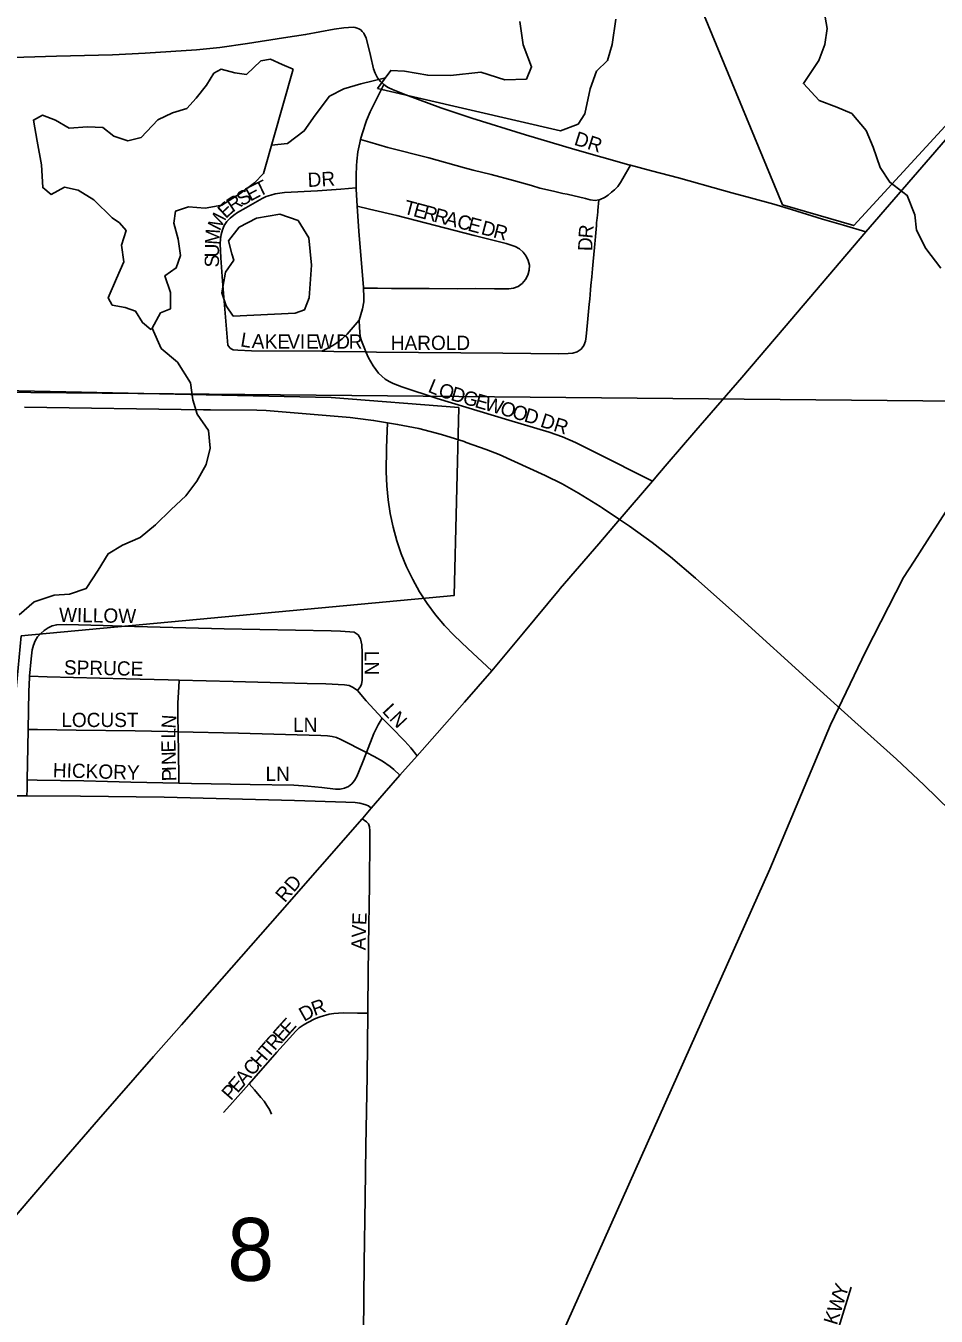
# Model space of a CAD drawing. Extents: x 1874609 to 2204689, y 815661 to 1281160.
# Drawn here: x 2020547 to 2023744, y 1048482 to 1053013 of the extents above; entities that cross this region are included whole.
import ezdxf

# ---------------------------------------------------------------- set-up
doc = ezdxf.new("R2010")
doc.units = 0
for name, color, linetype in [('GM_X_City_Street', 7, 'Continuous'), ('GM_X_City_Street_Text', 7, 'Continuous'), ('GM_X_Corporation', 7, 'Continuous'), ('GM_X_Minor_Lake', 7, 'Continuous'), ('GM_X_Minor_River', 7, 'Continuous'), ('GM_X_Rail_Line', 7, 'Continuous'), ('GM_X_Section', 7, 'Continuous'), ('GM_X_Section_Text', 7, 'Continuous'), ('GM_X_State_Route', 7, 'Continuous'), ('GM_X_Township_Road', 7, 'Continuous'), ('GM_X_US_Route', 7, 'Continuous')]:
    doc.layers.add(name, color=color, linetype=linetype)

msp = doc.modelspace()

# ---------------------------------------------------------------- linework, layer by layer
at = {"layer": 'GM_X_City_Street'}
for points in [[(2020424.2, 1052899.5), (2020654.1, 1052906.3), (2020851.1, 1052911.9), (2020966, 1052916.8), (2021146.5, 1052928.8), (2021228.4, 1052936.9), (2021325.5, 1052950.8), (2021451.9, 1052971.1), (2021529.5, 1052982.8), (2021629.8, 1053001.6), (2021663.3, 1053006.1), (2021680.1, 1053007.7), (2021697, 1053008.1), (2021704.2, 1053007.1), (2021710.5, 1053005.2), (2021716.8, 1053002.8), (2021723, 1052999.5), (2021728.7, 1052993.7), (2021733.9, 1052987.4), (2021738, 1052979.3), (2021742.2, 1052971.1), (2021757, 1052909.5), (2021768.3, 1052862.5), (2021773.8, 1052846.5), (2021781.8, 1052831.1), (2021792.7, 1052817.7), (2021804, 1052807.7)], [(2021722.8, 1052613.7), (2021728.2, 1052634.3), (2021743.6, 1052680.9), (2021756.2, 1052711), (2021785.3, 1052769.9), (2021804, 1052807.7)], [(2021804, 1052807.7), (2021813.9, 1052800.6), (2021819.9, 1052796.9), (2021835, 1052789.5), (2021881.1, 1052771.2), (2022004.4, 1052725.5), (2022113.6, 1052689.1), (2022302, 1052630.7), (2022475.2, 1052579), (2022664.7, 1052524.9), (2022670.5, 1052523.4)], [(2021707.2, 1052443.9), (2021706.7, 1052489.2), (2021708.2, 1052521.8), (2021709.5, 1052538.2), (2021713.4, 1052570.6), (2021719.8, 1052602.6), (2021722.8, 1052613.7)], [(2022559.2, 1052402.5), (2022546.1, 1052400.4), (2022528.8, 1052402.5), (2022512.7, 1052406.5), (2022448.8, 1052421.8), (2022432.8, 1052424.8), (2022400.2, 1052432.6), (2022352.6, 1052443.6), (2022322.5, 1052452.6), (2022259.5, 1052469.6), (2022180.9, 1052491.7), (2022118.2, 1052506.3), (2022088, 1052514.9), (2021962.2, 1052549.4), (2021818.7, 1052585.8), (2021755.4, 1052604.2), (2021722.8, 1052613.7)], [(2022670.5, 1052523.4), (2022643.8, 1052477.6), (2022635.5, 1052463.3), (2022625.8, 1052449.3), (2022614.7, 1052437.7), (2022603.6, 1052429.2), (2022591.7, 1052419.1), (2022579, 1052410.1), (2022563.6, 1052403.2), (2022559.2, 1052402.5)], [(2022670.5, 1052523.4), (2022744.2, 1052504.2), (2022839.3, 1052479.1), (2022997.4, 1052434.9), (2023026.2, 1052427.1)], [(2021255.9, 1051892), (2021237.3, 1052116.6), (2021234.4, 1052165.9), (2021232.1, 1052198.8), (2021229.7, 1052248.2), (2021230.3, 1052264.7), (2021232.7, 1052281), (2021237.6, 1052296.7), (2021244.1, 1052311.8), (2021253.2, 1052325.6), (2021264.4, 1052337.7), (2021277.1, 1052348.1), (2021290.8, 1052357.3), (2021319.1, 1052374.3), (2021376.5, 1052406.9), (2021391.5, 1052413.7), (2021407.1, 1052419.1), (2021423.1, 1052423.1), (2021439.3, 1052425.9), (2021455.7, 1052427.6), (2021571.1, 1052434.4), (2021653.3, 1052440.1), (2021707.2, 1052443.9)], [(2021711.1, 1052379.5), (2021707.2, 1052440), (2021707.2, 1052443.9)], [(2021741.6, 1051868.1), (2021778.6, 1051867.7), (2022222, 1051863.9), (2022419.1, 1051861.6), (2022451.9, 1051862.1), (2022468.2, 1051863.5), (2022483.8, 1051868.4), (2022497, 1051878), (2022507.3, 1051890.8), (2022512.9, 1051906.1), (2022515.3, 1051922.3), (2022519.2, 1051971), (2022525.9, 1052036.3), (2022527.6, 1052052.9), (2022530.6, 1052085.6), (2022531.9, 1052101.5), (2022534.5, 1052131.8), (2022535.9, 1052146.1), (2022537.2, 1052159.8), (2022539.5, 1052186), (2022544, 1052235.2), (2022545.1, 1052247.3), (2022546.2, 1052259.8), (2022547.3, 1052272.9), (2022548.5, 1052286.2), (2022549.8, 1052299.4), (2022550.9, 1052311.5), (2022551.8, 1052321.5), (2022552.7, 1052330.3), (2022553.5, 1052338), (2022554.6, 1052349.7), (2022555.6, 1052359.4), (2022556.1, 1052365.3), (2022559.2, 1052402.5)], [(2023026.2, 1052427.1), (2023092.5, 1052409.3), (2023173.6, 1052387.2)], [(2021732.5, 1052092.3), (2021781.7, 1052091.8), (2021831.2, 1052091.3), (2021963.1, 1052091), (2022061.8, 1052089.9), (2022127.4, 1052090.4), (2022193.5, 1052089.6), (2022243, 1052089.6), (2022260.1, 1052091.5), (2022276.6, 1052098.3), (2022290.7, 1052108.8), (2022302.1, 1052122.2), (2022310.2, 1052137.8), (2022314.9, 1052154.7), (2022315.6, 1052172.5), (2022311.8, 1052189.6), (2022304.4, 1052204.2), (2022294, 1052218.2), (2022280.9, 1052229.7), (2022265.5, 1052238.2), (2022233.6, 1052248.5), (2022121.8, 1052277.5), (2021850, 1052347), (2021753.5, 1052369.6), (2021711.1, 1052379.5)], [(2021732.5, 1052092.3), (2021732.5, 1052093.9), (2021716.7, 1052291.8), (2021711.1, 1052379.5)], [(2021718.2, 1051980), (2021728.9, 1052019.7), (2021733.6, 1052043.9), (2021733.8, 1052060.7), (2021732.5, 1052092.3)], [(2021586.8, 1051870.2), (2021610.5, 1051883), (2021624.9, 1051890.8), (2021638.9, 1051899.5), (2021658.1, 1051913.5), (2021675.3, 1051930.7), (2021718.2, 1051980)], [(2021741.6, 1051868.1), (2021737.4, 1051877.3), (2021725.4, 1051907.4), (2021721.1, 1051922.7), (2021718.3, 1051954), (2021718.2, 1051980)], [(2021255.9, 1051892), (2021263.4, 1051882.9), (2021268.4, 1051879.1), (2021275.3, 1051875.9), (2021291, 1051873.8), (2021339.1, 1051872.1), (2021586.8, 1051870.2)], [(2021586.8, 1051870.2), (2021629.2, 1051869.8), (2021741.6, 1051868.1)], [(2022748, 1051414.6), (2022712.4, 1051432.3), (2022580.2, 1051498), (2022477.1, 1051549.4), (2022431.8, 1051569.3), (2022385.1, 1051585.8), (2022243.4, 1051628.1), (2021992, 1051704.5), (2021867.2, 1051744.9), (2021837.2, 1051757), (2021823, 1051764.3), (2021809.5, 1051772.8), (2021797.2, 1051782.6), (2021786, 1051793.9), (2021775.9, 1051806.4), (2021766.7, 1051819.5), (2021758.3, 1051833.3), (2021750.9, 1051847.5), (2021741.6, 1051868.1)], [(2020560, 1050728.9), (2020565.6, 1050789.8), (2020569.6, 1050822.3), (2020573.4, 1050838.2), (2020579.6, 1050853.3), (2020588.3, 1050867), (2020599.2, 1050879.2), (2020611.5, 1050890), (2020625, 1050899.2), (2020639.8, 1050906.3), (2020655.5, 1050910), (2020688.2, 1050911.3), (2020819, 1050907.4), (2020884.3, 1050905.2), (2021243.9, 1050896), (2021619.8, 1050888.4), (2021652.4, 1050887.3), (2021684.6, 1050885.4), (2021700.6, 1050883.4), (2021714, 1050874.5), (2021722, 1050860.4), (2021727.3, 1050839.8), (2021728.2, 1050811.9), (2021728.1, 1050763), (2021727.9, 1050714), (2021725.7, 1050701.3), (2021722.3, 1050693.2), (2021712.1, 1050679.1)], [(2020555.2, 1050542.5), (2020557.4, 1050675.8), (2020559.6, 1050724.8), (2020560, 1050728.9)], [(2020560, 1050728.9), (2020621.5, 1050727.3), (2020899.7, 1050720.2), (2021046.5, 1050716.4), (2021085.1, 1050715.5)], [(2021081.7, 1050534.1), (2021080.9, 1050586.4), (2021081.2, 1050635.7), (2021083.8, 1050690.5), (2021085.1, 1050715.5)], [(2021085.1, 1050715.5), (2021274.8, 1050710.8), (2021535.3, 1050704.1), (2021600.5, 1050702.4), (2021665.9, 1050699), (2021682, 1050696.3), (2021696.8, 1050689.9), (2021712.1, 1050679.1)], [(2021921, 1050449.7), (2022087.6, 1050637.9), (2022183.2, 1050748.1)], [(2021712.1, 1050679.1), (2021742.1, 1050642.8), (2021799, 1050581.9)], [(2021743.4, 1050461.1), (2021769.7, 1050528.2), (2021784.2, 1050558.9), (2021799, 1050581.9)], [(2021799, 1050581.9), (2021830.4, 1050549.9), (2021877.9, 1050501.5), (2021899.4, 1050477.1), (2021921, 1050449.7)], [(2020552, 1050365.5), (2020554.1, 1050479.7), (2020555.2, 1050542.5)], [(2020555.2, 1050542.5), (2020588.4, 1050542.1), (2020723.9, 1050540.2), (2020931.5, 1050537.3), (2021046.2, 1050534.9), (2021081.7, 1050534.1)], [(2021081.7, 1050534.1), (2021293.5, 1050529.2), (2021583.5, 1050521.1), (2021606.1, 1050519.5), (2021622.5, 1050517.7), (2021638.3, 1050513.5), (2021653.5, 1050507.2), (2021743.4, 1050461.1)], [(2021084.1, 1050353.3), (2021083.8, 1050377.9), (2021081.7, 1050534.1)], [(2021084.1, 1050353.3), (2021128.9, 1050352.3), (2021335.4, 1050348.9), (2021488, 1050346.3), (2021537.1, 1050343.6), (2021586.4, 1050338.5), (2021635.1, 1050332.7), (2021650.9, 1050332.9), (2021665.9, 1050335.8), (2021679.8, 1050342), (2021691.9, 1050351.3), (2021701.6, 1050363.2), (2021709.2, 1050376.9), (2021728.3, 1050422.6), (2021743.4, 1050461.1)], [(2021743.4, 1050461.1), (2021770.6, 1050447.1), (2021799.2, 1050430.9), (2021826.2, 1050412), (2021839.1, 1050401.7), (2021860.7, 1050381.5)], [(2021860.7, 1050381.5), (2021870.3, 1050392.4), (2021921, 1050449.7)], [(2020550.9, 1050308.6), (2020551.3, 1050332.6), (2020552, 1050365.5)], [(2020552, 1050365.5), (2020586.9, 1050364.6), (2020668.9, 1050362.5), (2020751.2, 1050362), (2020833.4, 1050359.6), (2020915.6, 1050357.2), (2021084.1, 1050353.3)], [(2021760.2, 1050265.3), (2021805.5, 1050318.5), (2021860.7, 1050381.5)], [(2019944.8, 1050159.8), (2020023.2, 1050157.7), (2020088.4, 1050157), (2020120.7, 1050158.7), (2020152.6, 1050163.1), (2020183.8, 1050170.9), (2020198.9, 1050176.1), (2020213.6, 1050182.3), (2020241.9, 1050197.6), (2020282.4, 1050224.6), (2020335.7, 1050262.9), (2020364.4, 1050279.7), (2020379.5, 1050286.8), (2020394.9, 1050293), (2020410.8, 1050298.2), (2020426.9, 1050302.5), (2020448.7, 1050306.3), (2020476.4, 1050308.7), (2020550.9, 1050308.6)], [(2020550.9, 1050308.6), (2020738.4, 1050308.3), (2021032.9, 1050304.3), (2021490.9, 1050293.2), (2021671, 1050287.1), (2021703.8, 1050285.1), (2021720.2, 1050283.1), (2021737.2, 1050279.2), (2021750.1, 1050273.6), (2021760.2, 1050265.3)], [(2021728.7, 1050228.4), (2021731.1, 1050231.1), (2021760.2, 1050265.3)], [(2020476.5, 1048795.1), (2020512.7, 1048836.8), (2020651.5, 1048998.5), (2020801.7, 1049171.9), (2020995.9, 1049393.9), (2021093.2, 1049504.7), (2021201.4, 1049627.8), (2021439.1, 1049898.6), (2021579.7, 1050058.7), (2021728.7, 1050228.4)], [(2021748.3, 1049545.5), (2021748.6, 1049570.2), (2021750.9, 1049783.4), (2021753.7, 1049996.6), (2021754.6, 1050160.6), (2021754.9, 1050185.8), (2021753.9, 1050200.6), (2021750.7, 1050210.7), (2021743.8, 1050218), (2021735.4, 1050223.9), (2021728.7, 1050228.4)], [(2021331, 1049297.5), (2021428.4, 1049408.8), (2021495, 1049482.9), (2021507.5, 1049493.9), (2021521, 1049503.5), (2021535.2, 1049512.2), (2021564.7, 1049527.4), (2021580.2, 1049533.3), (2021612.3, 1049541.8), (2021628.7, 1049544.6), (2021661.9, 1049546.9), (2021711.7, 1049546.1), (2021748.3, 1049545.5)], [(2021727.7, 1047997), (2021731, 1048225.1), (2021732.9, 1048422.1), (2021735.5, 1048668), (2021738.3, 1048897.7), (2021740.7, 1049078.2), (2021745.3, 1049324.2), (2021748.3, 1049545.5)], [(2021241.6, 1049196.8), (2021263.4, 1049221.9), (2021329.8, 1049296.3), (2021331, 1049297.5)], [(2021410.3, 1049191.1), (2021402.6, 1049206.9), (2021393.8, 1049222), (2021383.8, 1049236.3), (2021372.8, 1049250), (2021349.7, 1049276.3), (2021331, 1049297.5)], [(2023242.3, 1047925.1), (2023271.5, 1048021.9), (2023317.3, 1048178.6), (2023362.7, 1048318.3), (2023406.5, 1048458.8), (2023445.8, 1048583.3)]]:
    msp.add_lwpolyline(points, dxfattribs=at)
at = {"layer": 'GM_X_Corporation'}
msp.add_lwpolyline([(2018519.9, 1051051.6), (2019028, 1051083.3), (2019027.9, 1050375.6), (2020484.5, 1050384.2), (2020531.1, 1050870.5), (2022051.5, 1051012.9), (2022067.6, 1051672.4), (2021619.4, 1051707.9), (2018931.4, 1051765.5), (2018931.4, 1052159.2), (2019381.6, 1052159.2), (2019381.6, 1052878.4), (2019381.7, 1054045), (2021362.5, 1054044.9), (2021362.5, 1054126.9), (2022051.1, 1054248.3), (2022051.2, 1054448.4), (2022351.3, 1054448.4), (2023204.1, 1052384.8), (2023455, 1052311.8), (2023909.4, 1052806.3)], dxfattribs=at)
at = {"layer": 'GM_X_Minor_Lake'}
for points in [[(2022282.1, 1053028.5), (2022293.7, 1052946.1), (2022323.4, 1052869.7), (2022305.1, 1052825.6), (2022229, 1052824.1), (2022144.9, 1052850.8), (2022038.7, 1052839.4), (2021958.6, 1052839.9), (2021876.5, 1052854.5), (2021828.4, 1052856.8), (2021782, 1052792.9)], [(2022424.3, 1052644.3), (2022486.6, 1052667.9), (2022510.8, 1052703.9), (2022529.3, 1052792.1), (2022551.7, 1052854.2), (2022589.9, 1052892.1), (2022606.3, 1052948.1), (2022618.8, 1053036.3)], [(2021485.8, 1052861), (2021447.8, 1052877.3), (2021405.9, 1052895.7), (2021371.8, 1052889.9), (2021321.4, 1052842), (2021281.4, 1052848.3), (2021233.4, 1052860.7), (2021207.3, 1052846.8), (2021181, 1052804.8), (2021144.7, 1052758.9), (2021112.4, 1052723), (2021062.3, 1052707.2), (2021010.1, 1052683.5), (2020951.6, 1052621.6), (2020905.5, 1052609.9), (2020855.5, 1052626.3), (2020817.6, 1052656.6), (2020763.5, 1052659), (2020699.3, 1052653.4), (2020651.4, 1052681.8), (2020605.4, 1052700.1), (2020573.3, 1052682.3), (2020586.9, 1052607.9), (2020602.5, 1052525.6), (2020606.1, 1052445.3), (2020636, 1052421), (2020682.2, 1052446.8), (2020730.3, 1052436.4), (2020786.2, 1052401.9), (2020850, 1052339.3), (2020875.9, 1052321.1), (2020899.8, 1052294.9), (2020883.5, 1052242.8), (2020891.2, 1052184.5), (2020864.9, 1052126.5), (2020836.5, 1052058.5), (2020850.3, 1052032.3), (2020896.4, 1052023.9), (2020932.4, 1052011.7), (2020956.2, 1051971.4), (2020986.1, 1051947.1), (2020990.2, 1051951.1), (2021020.5, 1052005.1), (2021054.6, 1052018.9), (2021054.9, 1052077.1), (2021035.2, 1052135.4), (2021075.4, 1052163.3), (2021089.7, 1052207.3), (2021082, 1052263.6), (2021066.2, 1052319.9), (2021072.5, 1052362), (2021118.6, 1052377.7), (2021176.7, 1052373.3), (2021234.9, 1052383), (2021299.2, 1052424.7), (2021349.5, 1052462.5), (2021381.7, 1052494.4)], [(2021381.7, 1052494.4), (2021485.8, 1052861)], [(2021782, 1052792.9), (2022424.3, 1052644.3)], [(2021493.3, 1052004.1), (2021525.4, 1052015.9), (2021541.7, 1052057.9), (2021550.3, 1052172.3), (2021540.8, 1052268.6), (2021503.1, 1052329.1), (2021439.1, 1052351.6), (2021356.9, 1052338.1), (2021296.6, 1052306.3), (2021258.3, 1052258.4), (2021270, 1052212.2), (2021277.9, 1052190.1), (2021247.7, 1052148.1), (2021235.3, 1052075.9), (2021251, 1052029.7), (2021274.9, 1051993.4)], [(2021274.9, 1051993.4), (2021493.3, 1052004.1)]]:
    msp.add_lwpolyline(points, dxfattribs=at)
at = {"layer": 'GM_X_Minor_River'}
for points in [[(2023761, 1052161.9), (2023708.3, 1052231.8), (2023675.6, 1052295.8), (2023669.2, 1052349.9), (2023642.5, 1052417.9), (2023582, 1052463.7), (2023547.4, 1052515.6), (2023522.8, 1052587.7), (2023498.2, 1052645.7), (2023447.6, 1052705.6), (2023395.2, 1052727.2), (2023332.9, 1052750.9), (2023278.2, 1052810.7), (2023331.7, 1052891.4), (2023353.3, 1052947.7), (2023360.9, 1053004), (2023350.3, 1053064.1)], [(2021809.8, 1052831.1), (2021724, 1052809.3), (2021663.8, 1052791.6), (2021613.6, 1052765.9), (2021563.1, 1052700), (2021524.8, 1052644), (2021466.4, 1052600.3), (2021409.9, 1052593.7)], [(2020990.2, 1051951.1), (2021021.8, 1051880.6), (2021079.7, 1051832.1), (2021125.4, 1051759.6), (2021133.1, 1051699.3), (2021148.9, 1051649), (2021188.6, 1051592.6), (2021194.3, 1051530.3), (2021180, 1051472.2), (2021147.6, 1051414.2), (2021109.3, 1051362.3), (2021056.9, 1051314.5), (2021002.5, 1051260.6), (2020948.2, 1051216.8), (2020886, 1051189.1), (2020835.7, 1051159.4), (2020801.4, 1051101.4), (2020758.9, 1051037.4), (2020700.7, 1051017.8), (2020646.6, 1051014.1), (2020576.4, 1050990.5), (2020524, 1050944.6)]]:
    msp.add_lwpolyline(points, dxfattribs=at)
at = {"layer": 'GM_X_Rail_Line'}
for points in [[(2023666.5, 1051133.3), (2023776.6, 1051304.8), (2023877.2, 1051463.9)], [(2021932.3, 1047305.3), (2023160.6, 1050051.7), (2023373.3, 1050558.2), (2023496.8, 1050817.3), (2023629.9, 1051076.3), (2023666.5, 1051133.3)]]:
    msp.add_lwpolyline(points, dxfattribs=at)
at = {"layer": 'GM_X_Section'}
for points in [[(2023576.1, 1056982.1), (2024428.5, 1056977.8), (2024449.5, 1051689), (2019058.5, 1051739.8), (2019059.5, 1057018.6)], [(2024449.5, 1051689), (2024387.7, 1046393.6), (2019020.7, 1046448.2), (2019058.5, 1051739.8)]]:
    msp.add_lwpolyline(points, close=True, dxfattribs=at)
at = {"layer": 'GM_X_State_Route'}
for points in [[(2023497.4, 1052290.1), (2023791.9, 1052630.8)], [(2022799.7, 1051474.7), (2022900.6, 1051592.1), (2023061.3, 1051778), (2023210.1, 1051952.7), (2023497.4, 1052290.1)], [(2021817.4, 1051619), (2021814.8, 1051561.9), (2021813.3, 1051529.5), (2021812.9, 1051447.1), (2021814.9, 1051398), (2021819.4, 1051349), (2021826.6, 1051300.4), (2021836.6, 1051252.2), (2021849.6, 1051204.9), (2021865.7, 1051158.4), (2021884.3, 1051112.9), (2021905.7, 1051068.6), (2021929.7, 1051025.8), (2021956.4, 1050984.5), (2021985.7, 1050945.1), (2022017.5, 1050907.6), (2022051.6, 1050872.1), (2022099.4, 1050827), (2022183.2, 1050748.1)], [(2022634.3, 1051281.9), (2022748, 1051414.6), (2022772.4, 1051443), (2022799.7, 1051474.7)], [(2022424, 1051036.7), (2022559.2, 1051194.3), (2022632.3, 1051279.5), (2022634.3, 1051281.9)], [(2022183.2, 1050748.1), (2022294.9, 1050881.2), (2022420.5, 1051032.6), (2022424, 1051036.7)]]:
    msp.add_lwpolyline(points, dxfattribs=at)
at = {"layer": 'GM_X_Township_Road'}
msp.add_lwpolyline([(2023173.6, 1052387.2), (2023236.6, 1052368.3), (2023344.7, 1052334.8), (2023418.8, 1052313.2), (2023497.4, 1052290.1)], dxfattribs=at)
at = {"layer": 'GM_X_US_Route'}
for points in [[(2020542.8, 1051673.9), (2021170.7, 1051664.9)], [(2021170.7, 1051664.9), (2021195.4, 1051664.6), (2021358.2, 1051663.3), (2021390.8, 1051662.4), (2021686.4, 1051637.9), (2021749.6, 1051629.7)], [(2021749.6, 1051629.7), (2021768.1, 1051627.3), (2021817.4, 1051619)], [(2021817.4, 1051619), (2021852.9, 1051613.6), (2021927.5, 1051598.8), (2022007.2, 1051577.8), (2022085.9, 1051553.3), (2022093.8, 1051550.5)], [(2022093.8, 1051550.5), (2022163.5, 1051525.6), (2022209.5, 1051507.3), (2022371.3, 1051434.1), (2022430.2, 1051404.6), (2022487.5, 1051372.3), (2022564, 1051324.7)], [(2022564, 1051324.7), (2022571.1, 1051320.3), (2022632.3, 1051279.5), (2022666.7, 1051256.6), (2022746.8, 1051199.2), (2022811.4, 1051148.5), (2022898.9, 1051074.1), (2023057.9, 1050932.2), (2023300.4, 1050711.7), (2023458.6, 1050569), (2023604.8, 1050437.4), (2023700.7, 1050347.9), (2023794.5, 1050256.2)]]:
    msp.add_lwpolyline(points, dxfattribs=at)

# ---------------------------------------------------------------- texts
at = {"layer": 'GM_X_City_Street_Text'}
for s, rotation, p in [('DR', 342.4739, (2022469.6, 1052596.3)), ('T', 25.8686, (2021366, 1052411.9)), ('DR', 3.0116, (2021537.9, 1052447.1)), ('S', 29.8296, (2021305.2, 1052378.3)), ('E', 28.0194, (2021335.4, 1052395.6)), ('E', 42.9904, (2021249, 1052334.1)), ('R', 33.6968, (2021273.1, 1052356.8)), ('T', 345.1619, (2021870.7, 1052354.4)), ('E', 345.163, (2021904.8, 1052345.4)), ('R', 345.1687, (2021938.8, 1052336.4)), ('M', 62.8973, (2021227.7, 1052290.7)), ('R', 345.1576, (2021977.1, 1052326.2)), ('A', 345.1685, (2022015.3, 1052316.1)), ('C', 345.1576, (2022057.9, 1052304.8)), ('E', 345.1619, (2022096.1, 1052294.7)), ('M', 86.1908, (2021225.6, 1052243.2)), ('D', 345.1669, (2022142.9, 1052282.3)), ('R', 345.1687, (2022185.5, 1052271)), ('R', 84.7968, (2022537.2, 1052264.9)), ('D', 89.1475, (2022536.6, 1052221.9)), ('S', 89.7814, (2021225.3, 1052164.8)), ('U', 89.7678, (2021225.5, 1052200)), ('L', 350.641, (2021298.6, 1051888)), ('A', 357.2457, (2021339.6, 1051881.7)), ('K', 0.0154, (2021386.2, 1051879.5)), ('E', 0, (2021430.2, 1051879.5)), ('V', 0, (2021465.4, 1051879.5)), ('I', 0, (2021509.4, 1051879.5)), ('E', 0, (2021531.4, 1051879.5)), ('W', 0, (2021566.6, 1051879.5)), ('D', 0, (2021637, 1051879.5)), ('R', 0, (2021681, 1051879.5)), ('HAROLD', 0, (2021828.7, 1051875.1)), ('L', 337.4222, (2021956.1, 1051729)), ('O', 341.8136, (2021992.5, 1051714)), ('D', 343.7527, (2022036.1, 1051699.7)), ('G', 343.7882, (2022078.3, 1051687.4)), ('E', 343.7769, (2022120.6, 1051675.1)), ('W', 343.7713, (2022154.4, 1051665.3)), ('O', 343.7634, (2022209.3, 1051649.3)), ('O', 343.7882, (2022251.6, 1051637)), ('D', 343.7844, (2022293.8, 1051624.7)), ('DR', 342.4739, (2022350.8, 1051606.3)), ('WILLOW', 359.0278, (2020663, 1050920.3)), ('LN', 270, (2021736.9, 1050818.5)), ('SPRUCE', 358.8989, (2020680.5, 1050735.5)), ('LN', 312.8801, (2021796, 1050604.9)), ('LOCUST', 0, (2020671.5, 1050550.7)), ('N', 86.3255, (2021072.7, 1050544.2)), ('LN', 0, (2021485.5, 1050533.1)), ('L', 89.235, (2021072.2, 1050509.7)), ('E', 91.4164, (2021073.4, 1050461.8)), ('N', 91.4158, (2021074.5, 1050417.8)), ('HICKORY', 358.2892, (2020641.3, 1050374.7)), ('I', 91.4238, (2021075.1, 1050395.8)), ('P', 91.4205, (2021075.9, 1050360.7)), ('LN', 0, (2021388.8, 1050361.5)), ('RD', 49.0834, (2021456.4, 1049931.4)), ('E', 87.7869, (2021742.8, 1049854.4)), ('V', 87.8797, (2021741.2, 1049810.4)), ('A', 88.6231, (2021740.1, 1049766.6)), ('D', 29.4602, (2021524.1, 1049515)), ('R', 19.564, (2021560.3, 1049535.6)), ('E', 47.7833, (2021470.4, 1049467.6)), ('E', 48.6932, (2021447.3, 1049441.3)), ('T', 48.7163, (2021398, 1049385.1)), ('R', 48.7113, (2021421.2, 1049411.5)), ('H', 48.6969, (2021368.9, 1049352)), ('C', 48.7113, (2021342.8, 1049322.3)), ('E', 48.6932, (2021290.5, 1049262.7)), ('A', 48.7158, (2021313.8, 1049289.2)), ('P', 48.7113, (2021267.3, 1049236.3)), ('Y', 72.187, (2023425.5, 1048544.1)), ('W', 72.2137, (2023408, 1048489.7)), ('K', 73.127, (2023395.3, 1048447.8))]:
    msp.add_text(s, height=50, rotation=rotation, dxfattribs=at).set_placement(p)
at = {"layer": 'GM_X_Section_Text'}
msp.add_text('8', height=221, rotation=0, dxfattribs=at).set_placement((2021254.5, 1048605.6))

doc.saveas('drawing.dxf')
